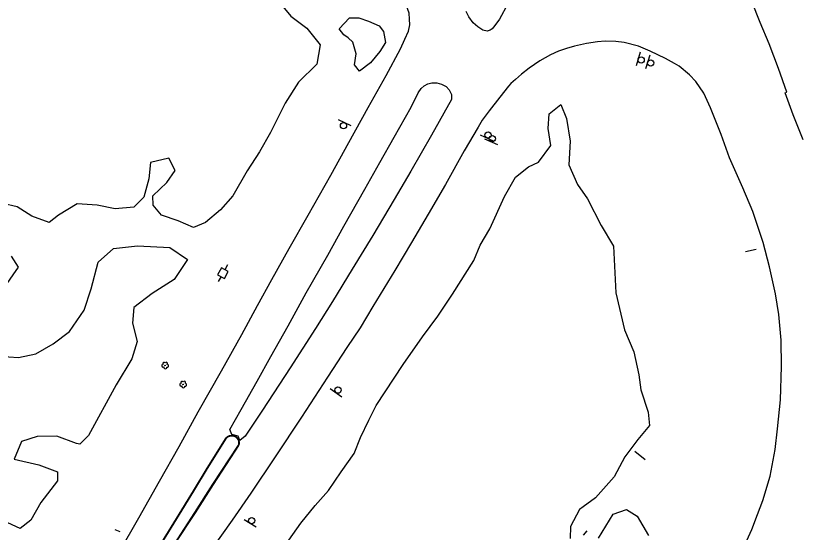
# Model space of a CAD drawing. Extents: x 2161152 to 2175754, y 602179 to 617749.
# Drawn here: x 2173464 to 2173964, y 615927 to 616255 of the extents above; entities that cross this region are included whole.
import ezdxf

# ---------------------------------------------------------------- set-up
doc = ezdxf.new("R2010")
doc.units = 0
for name, color, linetype in [('RD_EX_BldgApp_Sign', 7, 'Continuous'), ('RD_EX_Conc_Curb', 7, 'Continuous'), ('RD_EX_Parking_Asphalt', 7, 'Continuous'), ('RD_EX_Road', 7, 'Continuous'), ('RD_EX_UT', 7, 'Continuous'), ('RD_EX_VEG', 7, 'Continuous')]:
    doc.layers.add(name, color=color, linetype=linetype)

msp = doc.modelspace()

# ---------------------------------------------------------------- linework, layer by layer
at = {"layer": 'RD_EX_BldgApp_Sign'}
for p, q in [((2173861.25, 616232), (2173858.83, 616223.34)), ((2173867.44, 616230.08), (2173864.83, 616221.47)), ((2173677.62, 616185.26), (2173669.49, 616189.11)), ((2173759.66, 616179.47), (2173767.83, 616175.69)), ((2173762.37, 616176.9), (2173770.68, 616173.45)), ((2173928.36, 616105.42), (2173935.15, 616106.88)), ((2173664.29, 616018.15), (2173671.68, 616013.02)), ((2173858.06, 615978.44), (2173864.59, 615973.12)), ((2173609.41, 615934.93), (2173617.08, 615930.22)), ((2173530.69, 615927.09), (2173527.51, 615928.48))]:
    msp.add_line(p, q, dxfattribs=at)
for centre in [(2173861.99, 616227.11), (2173868.07, 616225.17), (2173672.67, 616185.36), (2173764.61, 616179.41), (2173767.32, 616177.04), (2173669.15, 616017.23), (2173614.32, 615934.29)]:
    msp.add_circle(centre, 2, dxfattribs=at)
at = {"layer": 'RD_EX_Conc_Curb'}
for points in [[(2173553.5, 615914.53), (2173566.39, 615935.66), (2173577.28, 615953.22), (2173585.94, 615967.53), (2173597.98, 615986.83), (2173598.99, 615987.73), (2173600.22, 615988.31), (2173601.56, 615988.51), (2173602.9, 615988.32), (2173604.14, 615987.76), (2173605.16, 615986.87), (2173605.88, 615985.72), (2173606.24, 615984.41), (2173606.22, 615983.05), (2173605.95, 615982.1)], [(2173553.76, 615914.38), (2173566.65, 615935.5), (2173577.54, 615953.06), (2173586.19, 615967.38), (2173598.21, 615986.63), (2173599.16, 615987.48), (2173600.3, 615988.02), (2173601.56, 615988.21), (2173602.82, 615988.03), (2173603.97, 615987.51), (2173604.93, 615986.67), (2173605.6, 615985.59), (2173605.94, 615984.37), (2173605.92, 615983.1), (2173605.68, 615982.22)], [(2173605.68, 615982.22), (2173589.44, 615957.48), (2173577.99, 615939.49), (2173564.79, 615919.16)], [(2173605.95, 615982.1), (2173589.69, 615957.32), (2173578.24, 615939.32), (2173565.04, 615919)]]:
    msp.add_lwpolyline(points, dxfattribs=at)
at = {"layer": 'RD_EX_Parking_Asphalt'}
msp.add_lwpolyline([(2173708.93, 616234.18), (2173711.72, 616240.3), (2173714.02, 616245.32), (2173714.78, 616249.38), (2173714.74, 616252.94), (2173714.38, 616256.83), (2173712.72, 616261.55), (2173710.98, 616265.42), (2173708.39, 616269.77), (2173706.49, 616272.71), (2173703.74, 616274.87)], dxfattribs=at)
at = {"layer": 'RD_EX_Road'}
for points in [[(2173777.23, 616262.74), (2173771.81, 616252.97), (2173769.01, 616248.96), (2173767.15, 616246.94), (2173766, 616246.04), (2173764.07, 616245.33)], [(2173965.08, 616176.39), (2173958.76, 616192.17), (2173953.62, 616206.24), (2173954.56, 616206.68), (2173949.24, 616221.67), (2173943.31, 616237.38), (2173937.57, 616251.01), (2173932.47, 616264.16)], [(2173764.07, 616245.33), (2173761.25, 616246.13), (2173758.14, 616248.05), (2173755.11, 616250.6), (2173752.35, 616254.46), (2173750.76, 616257.96)], [(2173927.16, 615917.01), (2173932.33, 615928.54), (2173935.97, 615938.23), (2173939.46, 615947.13), (2173943.94, 615962.57), (2173947.11, 615979.45), (2173948.7, 615992.52), (2173950.62, 616010.99), (2173951.3, 616032.19), (2173951.04, 616048.96), (2173949.44, 616065.25), (2173947.34, 616078.41), (2173943.57, 616095.57), (2173939.59, 616111.13), (2173932.91, 616130.87), (2173926.74, 616145.75), (2173918.23, 616164.91), (2173912.82, 616179.81), (2173906.1, 616196.62), (2173901.92, 616205.89), (2173896.78, 616213.4), (2173892.7, 616217.69), (2173886.06, 616223.2), (2173883.23, 616224.82), (2173877.38, 616228.06), (2173867.72, 616232.76), (2173860.22, 616235.79), (2173851.25, 616238.19), (2173845.96, 616238.89), (2173839.04, 616239), (2173834.25, 616238.56), (2173827.28, 616237.59), (2173819.69, 616235.9), (2173814.47, 616234.29), (2173809.33, 616232.68), (2173804.26, 616230.44), (2173797.51, 616226.59), (2173790.67, 616221.89), (2173785.96, 616218.12), (2173781.96, 616214.77), (2173779.15, 616212.11), (2173777.59, 616210.37), (2173772.02, 616203.47), (2173765.31, 616194.85), (2173760.94, 616188.83), (2173758.26, 616184.43), (2173749.41, 616169.28), (2173737.44, 616147.96), (2173726.48, 616129.01), (2173715.98, 616111.01), (2173705.42, 616093.22), (2173691.25, 616070.38), (2173683.33, 616056.89), (2173674.85, 616044.25), (2173662.51, 616025.51), (2173645.95, 616000.06), (2173629.12, 615974.87), (2173613.64, 615951.64), (2173601.77, 615934.48), (2173587.27, 615913.9)], [(2173529.91, 615914.11), (2173542.42, 615935.99), (2173555.67, 615959.44), (2173568.09, 615981.36), (2173580.31, 616003.35), (2173595.07, 616029.51), (2173607.93, 616052.64), (2173618, 616070.91), (2173627.18, 616087.59), (2173638.15, 616107.32), (2173650.25, 616128.37), (2173664.63, 616153.9), (2173676.02, 616174.55), (2173688.34, 616196.78), (2173699.77, 616217.27), (2173708.93, 616234.18)], [(2173637.42, 616058.07), (2173649.02, 616078.96), (2173662.63, 616102.93), (2173672.85, 616121.49), (2173686.28, 616144.97), (2173695.87, 616161.97), (2173704.97, 616178.06), (2173715.63, 616197.11), (2173720.24, 616206.11), (2173722.03, 616209.03), (2173724.01, 616210.66), (2173726.32, 616211.88), (2173728.9, 616212.61), (2173732.03, 616212.56), (2173735.1, 616211.69), (2173738.03, 616210.17), (2173739.91, 616208.11), (2173741.35, 616205.05), (2173741.34, 616201.95), (2173728.58, 616179.37), (2173715.58, 616156.43), (2173704.98, 616138.34), (2173691.26, 616115.49), (2173678.24, 616094.07), (2173665.58, 616073.64), (2173654.84, 616056.44), (2173638.71, 616031.42), (2173621.21, 616004.54), (2173610.11, 615987.92), (2173606.83, 615985.24), (2173605.61, 615987.88), (2173601.62, 615988.98), (2173600.34, 615992.28), (2173607.62, 616004.83), (2173617.69, 616022.97), (2173626.51, 616038.66), (2173637.42, 616058.07)]]:
    msp.add_lwpolyline(points, dxfattribs=at)
at = {"layer": 'RD_EX_UT'}
for p, q in [((2173598.81, 616096.78), (2173597.13, 616093.74)), ((2173595.02, 616094.94), (2173592.61, 616090.56)), ((2173599.4, 616092.54), (2173595.02, 616094.94)), ((2173596.99, 616088.15), (2173599.4, 616092.54)), ((2173592.61, 616090.56), (2173596.99, 616088.15)), ((2173594.78, 616089.45), (2173593.03, 616086.26)), ((2173825.28, 615924.97), (2173827.58, 615927.79))]:
    msp.add_line(p, q, dxfattribs=at)
at = {"layer": 'RD_EX_VEG'}
for points in [[(2173627.12, 616269.69), (2173639.12, 616254.9), (2173649.45, 616247.26), (2173657.87, 616236.78), (2173655.71, 616224.46), (2173644.1, 616212.91), (2173635.59, 616199.7), (2173626.16, 616180.98), (2173619.27, 616168.78), (2173611.32, 616156.61), (2173602.23, 616140.79), (2173594.36, 616131.78), (2173584.94, 616123.86), (2173577.23, 616120.63), (2173567.6, 616124.83), (2173556.9, 616128.53), (2173551.53, 616134.72), (2173551.42, 616140.77), (2173560.32, 616149.23), (2173565.52, 616156.73), (2173561.51, 616164.73), (2173549.86, 616161.87), (2173548.8, 616151.63), (2173545.61, 616139.87), (2173539.39, 616133.45), (2173527.52, 616132.44), (2173516, 616134.84), (2173503.39, 616135.69), (2173491.36, 616128.37), (2173485.45, 616123.78), (2173474.5, 616127.75), (2173465.18, 616133.78), (2173456.03, 616135.85)], [(2173699.39, 616238.23), (2173695.68, 616232.39), (2173689.83, 616225.29), (2173682.84, 616219.94), (2173679.65, 616224.1), (2173680.75, 616231.06), (2173678.7, 616238.35), (2173675.74, 616241.2), (2173672.89, 616243.11), (2173669.83, 616246.88), (2173676.46, 616253.95), (2173682.39, 616253.93), (2173688.65, 616251.66), (2173695.3, 616248.72), (2173698.11, 616245.23), (2173699.39, 616238.23)], [(2173635.34, 615918.33), (2173645.45, 615932.55), (2173654.7, 615943.91), (2173663.1, 615953.43), (2173671.18, 615965.21), (2173679.37, 615976.85), (2173683.46, 615987.15), (2173688.88, 615998.21), (2173693.46, 616007.44), (2173710.6, 616033.48), (2173722.9, 616051.08), (2173732.59, 616064.13), (2173742.04, 616078.24), (2173755.62, 616099.62), (2173759.56, 616109.26), (2173765.75, 616119.77), (2173775.1, 616140.21), (2173782.01, 616152.68), (2173790.34, 616159.06), (2173796.62, 616162.19), (2173804.53, 616172.79), (2173802.83, 616183.51), (2173803.46, 616192.85), (2173810.87, 616198.86), (2173814.47, 616189.93), (2173816.87, 616175.51), (2173815.96, 616160.52), (2173821.42, 616148.01), (2173827.77, 616138.91), (2173836.53, 616121.86), (2173844.35, 616108.77), (2173845.82, 616079.15), (2173851.39, 616055.48), (2173857.35, 616041.66), (2173860.52, 616026.99), (2173861.72, 616017.36), (2173866.36, 616003.3), (2173867.32, 615994.72), (2173859.86, 615985.83), (2173851.55, 615974.86), (2173844.9, 615962.13), (2173832.97, 615948.74), (2173825.05, 615943.02), (2173822.77, 615941.36), (2173816.96, 615930.45), (2173816.9, 615922.94)], [(2173447.24, 616039.25), (2173465.88, 616037.98), (2173477, 616040.33), (2173487.95, 616046.63), (2173498.41, 616054.51), (2173507.7, 616067.96), (2173512.26, 616081.53), (2173516.65, 616098.52), (2173526.35, 616107.22), (2173541.66, 616108.94), (2173562.16, 616107.88), (2173573.55, 616100.22), (2173565.06, 616087.54), (2173550.89, 616078.69), (2173539.34, 616069.78), (2173538.56, 616059.79), (2173541.42, 616048.14), (2173537.98, 616037.18), (2173528.08, 616020.6), (2173510.42, 615988.43), (2173505.01, 615982.78), (2173502.92, 615983.36), (2173490.41, 615987.89), (2173477.78, 615987.68), (2173467.96, 615984.52), (2173463.2, 615973.33), (2173478.89, 615969.77), (2173490.88, 615965.25), (2173490.73, 615959.47), (2173480.12, 615945.8), (2173473.78, 615934.65), (2173467.07, 615929.3), (2173456.41, 615934.04)], [(2173461.22, 616102.3), (2173465.78, 616095.35), (2173457.04, 616082.94)], [(2173834.95, 615923.14), (2173844.17, 615938.32), (2173852.67, 615941.26), (2173859.54, 615937), (2173866.74, 615924.83)]]:
    msp.add_lwpolyline(points, dxfattribs=at)
for centre in [(2173559.16, 616032.92), (2173570.63, 616020.85)]:
    msp.add_circle(centre, 0.188, dxfattribs=at)
for centre, radius, start, end in [((2173557.99, 616032.81), 0.943, 96.4518, 294.734), ((2173558.62, 616034.08), 0.813, 34.9763, 204.756), ((2173559.34, 616031.73), 0.988, 166.8827, 5.7589), ((2173559.94, 616034.2), 0.746, 308.7626, 152.0467), ((2173560.54, 616032.71), 0.914, 256.5667, 98.1046), ((2173569.46, 616020.74), 0.943, 96.4518, 294.734), ((2173570.09, 616022.01), 0.813, 34.9763, 204.756), ((2173571.41, 616022.13), 0.746, 308.7626, 152.0467), ((2173572.01, 616020.64), 0.914, 256.5667, 98.1046), ((2173570.81, 616019.66), 0.988, 166.8827, 5.7589)]:
    msp.add_arc(centre, radius, start, end, dxfattribs=at)

doc.saveas('drawing.dxf')
